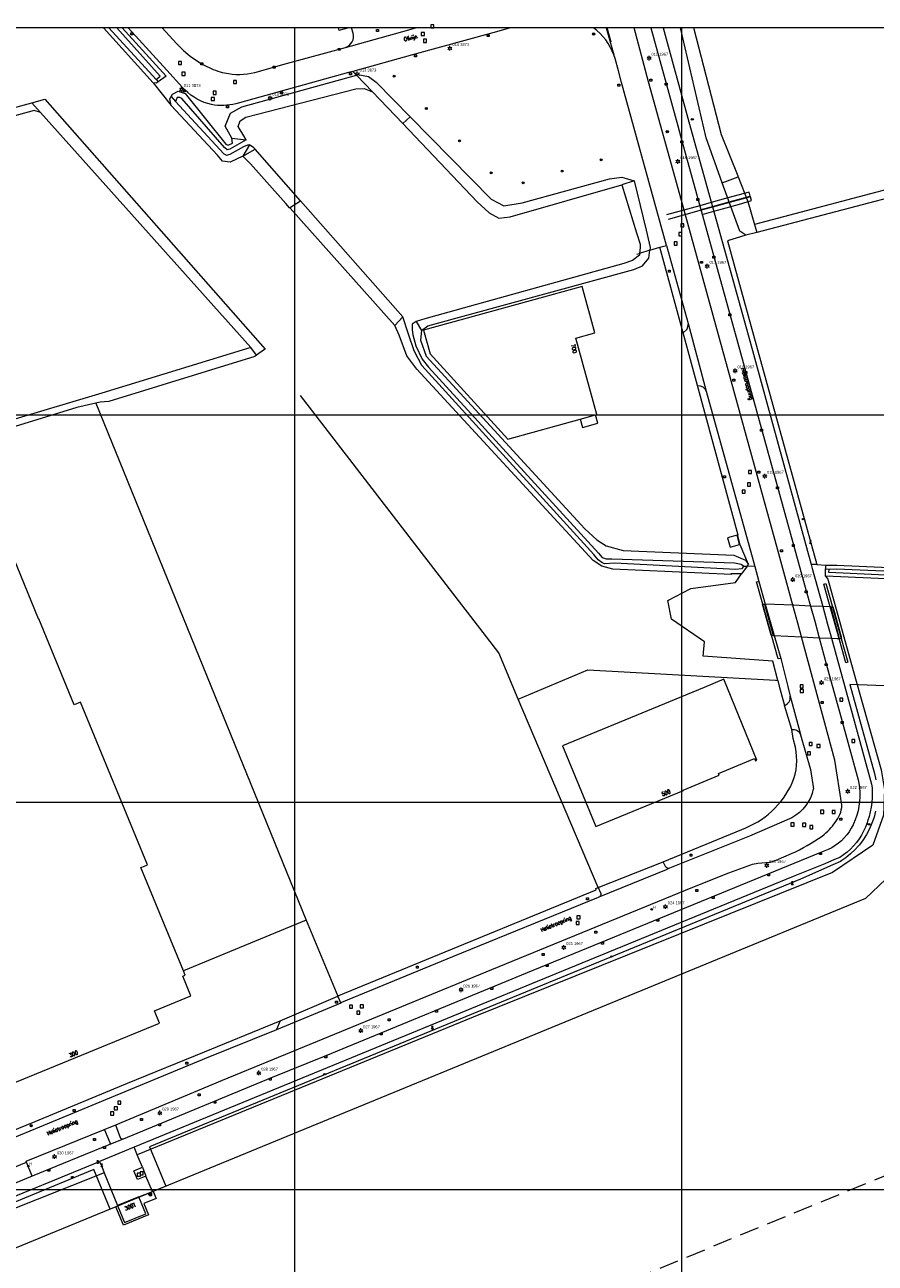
# Model space of a CAD drawing. Header units: metres. Extents: x 102313 to 104557, y 415820 to 422103.
# Tile 630 of 656: x 103230 to 103450, y 419681 to 420001. Entities that reach past the tile are written whole.
import ezdxf
from ezdxf.enums import TextEntityAlignment as Align

# ---------------------------------------------------------------- set-up
doc = ezdxf.new("R2010")
doc.units = ezdxf.units.M
doc.header["$MEASUREMENT"] = 0
for name, pattern in [('( Dashed )', [0.75, 0.5, -0.25]), ('DGN Style 2', [121.043411, 72.626047, -48.417365]), ('DGN Style 4', [193.790502, 96.834729, -48.417365, 0.121043, -48.417365]), ('DGN Style 5', [84.730388, 36.313023, -48.417365])]:
    doc.linetypes.add(name, pattern=pattern)
for name, color, linetype, lineweight in [('00-Bouwgrens', 1, 'Continuous', 0), ('00-Coordinaten', 7, 'Continuous', 0), ('00-kavel', 52, 'Continuous', 0), ('00-Scheidingslijn- bh Saffier', 1, 'Continuous', 0), ('afsluiters', 5, 'Continuous', 0), ('BOMEN', 7, 'Continuous', 0), ('bord bushalte', 30, 'Continuous', 0), ('brandkranen', 5, 'Continuous', 0), ('Duiker', 12, 'DGN Style 5', 0), ('Fietspad', 7, 'Continuous', 0), ('Geleideconstructie', 7, 'Continuous', 0), ('Hek', 30, 'DGN Style 4', 0), ('Hoofdgebouw', 1, 'Continuous', 0), ('Huisnummers_BAG', 7, 'Continuous', 0), ('Inrit', 254, 'Continuous', 0), ('inspectieputten', 30, 'Continuous', 0), ('kolken', 30, 'Continuous', 0), ('nutsbedrijvenkasten_centroide', 132, 'Continuous', 40), ('Oever_slootkant', 92, 'Continuous', 0), ('openbare verlichtingsobj  label', 2, 'Continuous', 0), ('openbare verlichtingsobject', 2, 'Continuous', 0), ('Overkluizing', 12, 'Continuous', 0), ('Rijbaan', 7, 'Continuous', 0), ('Schuur', 1, 'Continuous', 0), ('Straatnaam_BAG', 7, 'Continuous', 0), ('Terrein_begroeid', 92, 'Continuous', 0), ('Terrein_groenvoorziening', 3, 'Continuous', 0), ('Terrein_onbegroeid', 94, 'Continuous', 0), ('Terrein_weiland', 3, 'Continuous', 0), ('Toegangstrap', 12, 'Continuous', 0), ('verkeersborden', 30, 'Continuous', 0), ('Walbescherming', 30, 'Continuous', 0), ('water', 2, 'Continuous', 0), ('Wegmarkering', 7, 'DGN Style 2', 0)]:
    doc.layers.add(name, color=color, linetype=linetype, lineweight=lineweight)
doc.styles.add('Style-STANDARD', font='STANDARD.shx')
doc.styles.add('Style-WORKING', font='WORKING.shx')

# ---------------------------------------------------------------- blocks, each defined once
blk = doc.blocks.new('109')
at = {"layer": 'nutsbedrijvenkasten_centroide'}
blk.add_line((0, 0), (0.6, 0), dxfattribs=at)
at = {"layer": 'nutsbedrijvenkasten_centroide', "flags": 128}
blk.add_lwpolyline([(0, -0.2), (0, 0.2), (0.6, 0.2), (0.6, -0.2), (0, -0.2)], close=True, dxfattribs=at)
blk = doc.blocks.new('126')
at = {"layer": 'bord bushalte'}
blk.add_circle((0, 0), 0.2, dxfattribs=at)
at = {"layer": 'bord bushalte', "style": 'Style-WORKING'}
blk.add_text('H', height=0.75, dxfattribs=at).set_placement((0.25, 0.2))
blk = doc.blocks.new('155')
at = {"layer": 'afsluiters'}
for p, q in [((0.2, 0.35), (-0.2, 0.35)), ((-0.2, -0.35), (0.2, 0.35)), ((-0.2, 0.35), (0.2, -0.35)), ((0.2, -0.35), (-0.2, -0.35))]:
    blk.add_line(p, q, dxfattribs=at)
blk = doc.blocks.new('156')
at = {"layer": 'brandkranen'}
blk.add_ellipse((0, 0), major_axis=(0.3, 0), ratio=0.583333, dxfattribs=at)
blk = doc.blocks.new('157')
at = {"layer": 'inspectieputten'}
for p, q in [((-0.4, 0.4), (-0.4, -0.4)), ((0.4, 0.4), (-0.4, 0.4)), ((0.4, -0.4), (0.4, 0.4)), ((-0.4, -0.4), (0.4, -0.4))]:
    blk.add_line(p, q, dxfattribs=at)
blk = doc.blocks.new('101')
at = {"layer": 'kolken'}
for p, q in [((-0.25, 0), (0.25, 0)), ((-0.25, -0.5), (-0.25, 0)), ((0.25, 0), (0.25, -0.5)), ((0.25, -0.5), (-0.25, -0.5))]:
    blk.add_line(p, q, dxfattribs=at)
blk = doc.blocks.new('145_24')
at = {"layer": 'BOMEN'}
h = blk.add_hatch(color=7, dxfattribs=at)
edge = h.paths.add_edge_path()
edge.add_arc((0, 0), 0.25, 0, 360)
blk.add_circle((0, 0), 0.25, dxfattribs=at)
blk = doc.blocks.new('125')
at = {"layer": 'verkeersborden'}
for p, q in [((0.212, 0.212), (-0.212, -0.212)), ((0.212, -0.212), (-0.212, 0.212))]:
    blk.add_line(p, q, dxfattribs=at)
blk.add_circle((0, 0), 0.3, dxfattribs=at)
blk = doc.blocks.new('135')
at = {"layer": 'openbare verlichtingsobject'}
for p, q in [((-0.52, 0.3), (-0.26, 0.15)), ((0, 0.3), (0, 0.6)), ((0.26, 0.15), (0.52, 0.3)), ((-0.52, -0.3), (-0.26, -0.15)), ((0, -0.6), (0, -0.3)), ((0.26, -0.15), (0.52, -0.3))]:
    blk.add_line(p, q, dxfattribs=at)
blk.add_circle((0, 0), 0.3, dxfattribs=at)

msp = doc.modelspace()

# ---------------------------------------------------------------- linework, layer by layer
at = {"layer": '00-Bouwgrens'}
msp.add_line((103447.526, 419775.163), (103137.294, 419647.772), dxfattribs=at)
at = {"layer": '00-Bouwgrens', "flags": 128}
msp.add_lwpolyline([(103509.084, 419757.915), (103512.535, 419821.793), (103456.694, 419823.938), (103460.485, 419810.204), (103461.011, 419807.947), (103461.381, 419805.467), (103461.555, 419802.969), (103461.529, 419800.465), (103461.304, 419797.97), (103460.882, 419795.502), (103460.265, 419793.073), (103459.457, 419790.703), (103458.464, 419788.403), (103457.289, 419786.188), (103455.946, 419784.08), (103454.438, 419782.08), (103452.775, 419780.206), (103447.526, 419775.163)], dxfattribs=at)
at = {"layer": '00-Coordinaten'}
for p, q in [((104100, 420000), (102600, 420000)), ((103300, 420000), (103300, 417600)), ((103400, 420000), (103400, 417600)), ((104100, 419900), (102600, 419900)), ((104100, 419800), (102600, 419800)), ((104100, 419700), (102600, 419700))]:
    msp.add_line(p, q, dxfattribs=at)
at = {"layer": '00-kavel', "flags": 128}
for points in [[(103517.356, 419827.612), (103443.486, 419830.45), (103449.821, 419807.497), (103450.197, 419805.883)], [(103450.113, 419797.787), (103449.712, 419796.207), (103449.186, 419794.665), (103448.54, 419793.169), (103447.776, 419791.729), (103446.901, 419790.355), (103445.92, 419789.054), (103445.639, 419788.738), (103444.838, 419787.835), (103443.663, 419786.706), (103442.402, 419785.674), (103441.399, 419784.979), (103441.062, 419784.746), (103439.092, 419783.881), (103430.697, 419780.195), (103427.807, 419778.957), (103370.359, 419755.367), (103276.346, 419716.762), (103262.53, 419711.089), (103266.709, 419700.914), (103263.47, 419699.584), (103264.224, 419697.735), (103261.046, 419696.439), (103262.249, 419693.512), (103255.803, 419690.86), (103253.838, 419695.637), (103252.376, 419695.012), (103248.18, 419705.197), (103208.724, 419688.995)]]:
    msp.add_lwpolyline(points, dxfattribs=at)
at = {"layer": '00-Scheidingslijn- bh Saffier', "linetype": '( Dashed )', "ltscale": 10}
msp.add_line((103475.275, 419712.94), (103165.804, 419585.862), dxfattribs=at)
at = {"layer": 'Duiker', "flags": 128}
for points in [[(103405.003, 419953.07), (103407.957, 419953.885), (103412.275, 419955.076), (103417.695, 419956.571), (103417.422, 419957.59), (103411.919, 419956.067), (103407.677, 419954.894), (103404.724, 419954.077), (103394.096, 419951.136), (103388.796, 419949.669), (103387.68, 419949.361), (103386.56, 419949.051), (103386.943, 419948.088), (103389.07, 419948.675), (103394.372, 419950.137), (103405.003, 419953.07)], [(103405.348, 419951.828), (103408.299, 419952.65), (103409.654, 419953.027), (103414.952, 419954.502), (103418.076, 419955.372), (103417.788, 419956.39), (103412.341, 419954.89), (103408.009, 419953.697), (103405.055, 419952.884), (103394.422, 419949.956), (103389.12, 419948.496), (103388.042, 419948.199), (103387.025, 419947.906), (103387.35, 419946.782), (103388.383, 419947.104), (103389.424, 419947.394), (103390.832, 419947.786), (103394.722, 419948.869), (103405.348, 419951.828)]]:
    msp.add_lwpolyline(points, dxfattribs=at)
at = {"layer": 'Fietspad', "flags": 128}
for points in [[(103392.009, 420000), (103399.04, 419974.694), (103400.091, 419970.796), (103414.555, 419918.604), (103432.17, 419854.599), (103433.273, 419850.714), (103434.39, 419846.778), (103435.531, 419842.541)], [(103395.202, 420000), (103401.902, 419975.705), (103417.589, 419919.172), (103433.459, 419861.47)], [(103433.459, 419861.47), (103433.752, 419860.401), (103436.456, 419850.572), (103437.709, 419846.016), (103438.706, 419842.398), (103442.333, 419829.229), (103449.082, 419804.722), (103449.193, 419803.759), (103449.265, 419802.509), (103449.257, 419801.258), (103449.17, 419800.009), (103449.003, 419798.769), (103448.756, 419797.542), (103448.432, 419796.333), (103448.032, 419795.148), (103447.9, 419794.733), (103447.496, 419793.648), (103447.019, 419792.593), (103446.47, 419791.573), (103445.852, 419790.594), (103445.168, 419789.66), (103444.42, 419788.775), (103443.614, 419787.944), (103442.752, 419787.17), (103441.839, 419786.458), (103440.879, 419785.81), (103439.513, 419785.243), (103436.967, 419784.185), (103428.859, 419780.869), (103367.534, 419755.79), (103258.579, 419711.009)], [(103435.531, 419842.541), (103437.341, 419835.824), (103441.446, 419820.921), (103445.645, 419805.832), (103445.975, 419804.075), (103446, 419803.842), (103446.076, 419802.638), (103446.072, 419801.433), (103445.988, 419800.23), (103445.825, 419799.036), (103445.583, 419797.855), (103445.263, 419796.693), (103444.867, 419795.554), (103444.396, 419794.444), (103444.299, 419794.233), (103443.828, 419793.322), (103443.288, 419792.45), (103442.681, 419791.624), (103442.012, 419790.847), (103441.285, 419790.125), (103440.503, 419789.461), (103439.672, 419788.861), (103438.797, 419788.327), (103437.883, 419787.863), (103436.147, 419787.139), (103361.588, 419756.575), (103308.099, 419734.601), (103293.748, 419728.775), (103255.71, 419713.096)], [(103252.014, 419711.596), (103232.208, 419703.494)], [(103258.579, 419711.009), (103249.636, 419707.336)], [(103255.71, 419713.096), (103252.014, 419711.596)], [(103205.889, 419689.356), (103210.611, 419691.297), (103220.142, 419695.214), (103249.636, 419707.336)], [(103232.208, 419703.494), (103219.211, 419698.178)]]:
    msp.add_lwpolyline(points, dxfattribs=at)
at = {"layer": 'Geleideconstructie', "flags": 128}
for points in [[(103420.993, 419851.198), (103419.386, 419856.927), (103419.92, 419857.085)], [(103419.92, 419857.085), (103421.586, 419851.237)], [(103440.689, 419842.308), (103438.39, 419850.488), (103437.87, 419852.337), (103436.744, 419856.342), (103437.298, 419856.519), (103438.485, 419852.277), (103439.008, 419850.408)], [(103421.586, 419851.237), (103423.913, 419843.065)], [(103423.25, 419843.153), (103420.993, 419851.198)], [(103439.008, 419850.408), (103441.261, 419842.355)], [(103425.593, 419837.169), (103424.965, 419837.04), (103423.25, 419843.153)], [(103423.913, 419843.065), (103425.593, 419837.169)], [(103442.452, 419836.037), (103440.689, 419842.308)], [(103441.261, 419842.355), (103442.983, 419836.201), (103442.452, 419836.037)]]:
    msp.add_lwpolyline(points, dxfattribs=at)
at = {"layer": 'Hek', "flags": 128}
for points in [[(103314.033, 420000), (103311.425, 419999.313)], [(103388.436, 419941.532), (103389.15, 419941.752)], [(103391.828, 419942.577), (103389.15, 419941.752)], [(103391.828, 419942.577), (103394.386, 419943.364)], [(103400.366, 419921.242), (103394.386, 419943.364)], [(103404.086, 419907.684), (103400.366, 419921.242)], [(103357.799, 419826.706), (103352.793, 419838.602), (103292.378, 419917.02)], [(103415.126, 419866.544), (103414.482, 419868.962), (103414.582, 419868.987), (103404.086, 419907.684)], [(103303.039, 419769.604), (103271.271, 419756.524)], [(103303.039, 419769.604), (103311.171, 419750.026)]]:
    msp.add_lwpolyline(points, dxfattribs=at)
at = {"layer": 'Hoofdgebouw', "flags": 128}
for points in [[(103378.074, 419900.142), (103372.635, 419919.836), (103377.619, 419921.212), (103374.315, 419933.174), (103364.358, 419930.424), (103364.347, 419930.463), (103333.357, 419921.904), (103335.026, 419915.86), (103355.074, 419893.829), (103373.763, 419898.959)], [(103373.763, 419898.959), (103377.75, 419900.053)], [(103377.75, 419900.053), (103378.074, 419900.142)], [(103233.884, 419847.421), (103215.637, 419891.706), (103145.693, 419862.991), (103163.877, 419818.704), (103173.475, 419795.356), (103175.149, 419796.109), (103179.912, 419784.491), (103178.195, 419783.861), (103205.218, 419718.263), (103205.59, 419718.405), (103205.552, 419718.497), (103205.14, 419719.495), (103207.507, 419720.471), (103207.919, 419719.473), (103226.73, 419727.231), (103265.114, 419742.988), (103263.803, 419746.184), (103273.212, 419750.092), (103271.136, 419755.158), (103271.724, 419755.423), (103271.271, 419756.524)], [(103243.059, 419825.234), (103233.924, 419847.438), (103233.884, 419847.421)], [(103410.881, 419831.79), (103405.795, 419829.696), (103405.814, 419829.65), (103369.241, 419814.596), (103377.805, 419793.79)], [(103377.805, 419793.79), (103400.452, 419803.111), (103400.41, 419803.213), (103409.685, 419807.031), (103409.502, 419807.474), (103418.842, 419811.319), (103419.07, 419810.764), (103419.468, 419810.928), (103410.881, 419831.79)], [(103271.271, 419756.524), (103260.307, 419783.187), (103261.194, 419783.551), (103261.991, 419783.878), (103244.715, 419825.914), (103243.059, 419825.234)], [(103254.293, 419695.934), (103254.262, 419695.921), (103256.075, 419691.513), (103261.597, 419693.784), (103259.785, 419698.192)], [(103259.785, 419698.192), (103254.293, 419695.934)]]:
    msp.add_lwpolyline(points, dxfattribs=at)
at = {"layer": 'Inrit', "flags": 128}
for points in [[(103313.156, 419994.947), (103329.491, 419999.511), (103331.262, 420000)], [(103315.123, 419998.625), (103314.725, 420000)]]:
    msp.add_lwpolyline(points, dxfattribs=at)
at = {"layer": 'Inrit'}
msp.add_arc((103312.279, 419997.781), 2.967, 287.19436, 16.52976, dxfattribs=at)
at = {"layer": 'Oever_slootkant', "flags": 128}
for points in [[(103115.705, 420000), (103106.269, 419948.476), (103106.711, 419947.005), (103107.806, 419946.573), (103163.431, 419961.857), (103232.168, 419980.64)], [(103263.509, 419985.771), (103250.668, 420000)], [(103255.496, 420000), (103266.804, 419987.533), (103264.795, 419986.041)], [(103410.504, 419960.008), (103406.345, 419971.596), (103399.719, 420000)], [(103264.795, 419986.041), (103264.317, 419985.686), (103263.509, 419985.771)], [(103264.238, 419986.676), (103264.795, 419986.041)], [(103283.831, 419971.536), (103282.111, 419974.615), (103283.436, 419977.996), (103286.401, 419979.558), (103315.989, 419987.809)], [(103315.989, 419987.809), (103316.371, 419987.915), (103319.075, 419987.47), (103321.057, 419985.969)], [(103320.116, 419983.482), (103315.989, 419987.809)], [(103321.057, 419985.969), (103329.829, 419977.041)], [(103268.109, 419982.26), (103268.458, 419982.858), (103269.899, 419983.653), (103271.728, 419983.064)], [(103271.728, 419983.064), (103282.247, 419969.924), (103282.865, 419969.678), (103283.936, 419970.218), (103283.831, 419971.536)], [(103550.53, 419983.626), (103550.134, 419983.076), (103482.42, 419963.673), (103419.452, 419947.181)], [(103232.168, 419980.64), (103235.501, 419981.551)], [(103232.168, 419980.64), (103234.388, 419978.157)], [(103235.501, 419981.551), (103292.378, 419917.02)], [(103268.16, 419979.969), (103267.762, 419981.667), (103268.109, 419982.26)], [(103268.109, 419982.26), (103269.215, 419980.998)], [(103286.603, 419966.836), (103283.41, 419965.279), (103281.377, 419965.605), (103280.125, 419967.108), (103268.16, 419979.969)], [(103329.829, 419977.041), (103327.966, 419975.253)], [(103329.829, 419977.041), (103350.773, 419955.723)], [(103283.831, 419971.536), (103287.487, 419971.072)], [(103288.372, 419969.776), (103286.603, 419966.836)], [(103286.603, 419966.836), (103289.792, 419968.634)], [(103298.72, 419953.544), (103297.721, 419954.662), (103288.601, 419964.872), (103286.603, 419966.836)], [(103350.773, 419955.723), (103354.048, 419954.069), (103358.78, 419954.846), (103381.332, 419961.025), (103384.545, 419961.45), (103387.758, 419960.505)], [(103387.758, 419960.505), (103384.549, 419959.428)], [(103387.758, 419960.505), (103390.832, 419947.786)], [(103410.504, 419960.008), (103414.617, 419961.551)], [(103416.585, 419946.43), (103415.009, 419947.458), (103410.504, 419960.008)], [(103298.72, 419953.544), (103301.548, 419955.328)], [(103298.842, 419953.406), (103298.72, 419953.544)], [(103325.909, 419923.104), (103298.842, 419953.406)], [(103390.832, 419947.786), (103391.918, 419943.295), (103391.828, 419942.577)], [(103419.452, 419947.181), (103416.585, 419946.43)], [(103418.812, 419949.193), (103419.452, 419947.181)], [(103387.664, 419937.596), (103389.91, 419938.563), (103391.571, 419940.523), (103391.828, 419942.577)], [(103332.778, 419921.848), (103334.407, 419923.02), (103387.664, 419937.596)], [(103327.98, 419925.41), (103325.909, 419923.104)], [(103415.454, 419859.056), (103414.421, 419859.056), (103412.677, 419859.055), (103412.871, 419858.89), (103382.21, 419860.239), (103379.371, 419860.988), (103377.125, 419862.453), (103331.63, 419911.896), (103328.98, 419915.33), (103327.046, 419920.612), (103325.909, 419923.104)], [(103331.463, 419924.213), (103332.778, 419921.848)], [(103332.778, 419921.848), (103332.527, 419919.356), (103333.972, 419915.246)], [(103290.2, 419915.474), (103289.764, 419915.164), (103252.012, 419903.553), (103249.784, 419903.379), (103248.699, 419903.123)], [(103290.2, 419915.474), (103288.668, 419917.451)], [(103292.378, 419917.02), (103292.259, 419916.935), (103290.2, 419915.474)], [(103333.972, 419915.246), (103374.992, 419870.644), (103378.091, 419867.828), (103380.534, 419866.24), (103384.861, 419865.046), (103413.474, 419863.888), (103416.526, 419862.577), (103417.26, 419861.427)], [(103248.699, 419903.123), (103243.783, 419901.966), (103151.569, 419873.698), (103131.708, 419868.197)], [(103416.93, 419860.993), (103415.454, 419859.056)], [(103416.11, 419861.022), (103416.93, 419860.993)], [(103416.93, 419860.993), (103417.26, 419861.427)], [(103437.249, 419861.298), (103437.175, 419860.85), (103437.175, 419860.281)], [(103521.557, 419860.835), (103520.541, 419860.36), (103515.058, 419855.017), (103437.175, 419858.459)], [(103437.249, 419861.298), (103440.083, 419861.267)], [(103440.083, 419861.267), (103515.096, 419857.892), (103519.502, 419863.75)], [(103437.175, 419860.281), (103438.084, 419860.249)], [(103437.175, 419858.459), (103437.175, 419860.281)]]:
    msp.add_lwpolyline(points, dxfattribs=at)
at = {"layer": 'Overkluizing', "flags": 128}
msp.add_lwpolyline([(103438.39, 419850.488), (103436.456, 419850.572), (103433.273, 419850.714), (103433.223, 419850.716), (103429.023, 419850.904), (103428.756, 419850.916), (103421.67, 419851.233), (103421.586, 419851.237), (103421.443, 419851.22), (103421.398, 419851.175), (103423.678, 419843.117), (103423.696, 419843.076), (103423.913, 419843.065), (103430.986, 419842.746), (103435.531, 419842.541), (103438.706, 419842.398), (103440.207, 419842.33), (103440.642, 419842.31), (103440.689, 419842.308), (103438.579, 419850.415), (103438.546, 419850.478), (103438.39, 419850.488)], dxfattribs=at)
at = {"layer": 'Rijbaan', "flags": 128}
for points in [[(103271.716, 419983.92), (103271.031, 419984.63), (103267.005, 419989.073), (103258.946, 419997.92), (103257.057, 420000)], [(103265.832, 420000), (103269.535, 419995.924), (103270.245, 419995.186)], [(103355.759, 420000), (103351.193, 419998.736), (103330.439, 419993.001), (103315.091, 419988.75)], [(103380.546, 420000), (103382.498, 419992.98)], [(103441.381, 419799.366), (103439.594, 419810.957), (103430.986, 419842.746), (103430.032, 419846.269), (103428.756, 419850.916), (103424.853, 419865.132), (103414.457, 419902.922), (103399.983, 419955.439), (103391.476, 419986.047), (103387.709, 420000)], [(103289.752, 419988.463), (103297.894, 419990.753), (103313.156, 419994.947)], [(103383.721, 419988.869), (103382.795, 419992.106), (103382.498, 419992.98)], [(103274.924, 419991.397), (103276.157, 419990.651), (103277.357, 419990.037)], [(103315.091, 419988.75), (103313.955, 419988.436), (103297.795, 419983.967), (103285.797, 419980.646), (103284.84, 419980.392)], [(103396.098, 419943.819), (103384.459, 419985.836), (103383.721, 419988.869)], [(103396.098, 419943.819), (103396.541, 419942.221), (103401.652, 419923.684)], [(103401.652, 419923.684), (103406.329, 419906.165)], [(103406.329, 419906.165), (103418.888, 419860.924)], [(103418.888, 419860.924), (103418.896, 419860.897), (103419.92, 419857.085)], [(103425.593, 419837.169), (103427.429, 419829.928), (103428.07, 419827.401)], [(103428.07, 419827.401), (103430.523, 419818.195), (103430.709, 419817.497)], [(103430.709, 419817.497), (103433.268, 419808.551), (103434.03, 419803.498)], [(103428.494, 419796.037), (103417.498, 419791.271), (103396.867, 419783.012)], [(103419.71, 419784.356), (103421.724, 419784.455)], [(103424.408, 419785.076), (103428.43, 419786.793)], [(103253.85, 419716.783), (103281.389, 419728.258), (103307.417, 419739), (103350.983, 419756.849), (103402.906, 419778.089), (103412.209, 419781.83), (103417.845, 419783.937)], [(103396.867, 419783.012), (103395.97, 419782.644), (103378.626, 419775.528)], [(103378.408, 419775.439), (103340.766, 419760.104), (103312.167, 419748.315), (103311.931, 419748.218)], [(103378.626, 419775.528), (103378.408, 419775.439)], [(103311.931, 419748.218), (103295.344, 419741.33), (103295.331, 419741.325)], [(103295.331, 419741.325), (103277.18, 419733.968), (103234.133, 419716.181), (103216.551, 419708.937), (103215.553, 419708.526), (103210.045, 419706.257), (103207.627, 419705.397), (103203.895, 419705.471), (103202.733, 419705.612), (103201.61, 419705.902), (103200.249, 419706.401), (103199.078, 419706.977), (103197.969, 419707.665), (103197.919, 419707.704)], [(103230.734, 419707.141), (103230.649, 419707.36), (103250.642, 419715.502)], [(103250.642, 419715.502), (103253.85, 419716.783)], [(103217.754, 419701.783), (103230.734, 419707.141)]]:
    msp.add_lwpolyline(points, dxfattribs=at)
at = {"layer": 'Rijbaan'}
for centre, radius, start, end in [((103367.938, 419987.566), 15.534, 20.39527, 53.16809), ((103288.489, 420012.932), 25.451, 224.20705, 237.79265), ((103285.396, 420004.878), 16.879, 241.55688, 258.18815), ((103285.626, 420004.682), 16.736, 257.28133, 284.27365), ((103426.566, 419804.043), 16.021, 316.51865, 333.35724), ((103435.088, 419799.308), 6.293, 337.09341, 0.52415), ((103404.124, 419838.162), 56.829, 295.32126, 304.50738), ((103426.706, 419803.874), 15.802, 307.4676, 316.61164), ((103421.283, 419792.471), 8.028, 273.14726, 292.90745)]:
    msp.add_arc(centre, radius, start, end, dxfattribs=at)
at = {"layer": 'Rijbaan', "extrusion": (0, 0, -1)}
for centre, radius, start, end in [((-103281.897, 419994.351), 14.576, 283.36815, 314.30445), ((-103281.149, 419995.485), 15.538, 256.25737, 279.71461), ((-103422.996, 419805.901), 11.292, 192.28486, 240.86536), ((-103421.278, 419773.016), 11.448, 72.54904, 82.12674)]:
    msp.add_arc(centre, radius, start, end, dxfattribs=at)
at = {"layer": 'Schuur', "flags": 128}
msp.add_lwpolyline([(103414.992, 419866.564), (103414.314, 419868.973), (103411.866, 419868.284), (103412.545, 419865.875), (103414.992, 419866.564)], dxfattribs=at)
at = {"layer": 'Terrein_begroeid', "flags": 128}
for points in [[(103248.699, 419903.123), (103303.039, 419769.604)], [(103357.799, 419826.706), (103375.811, 419834.255), (103424.276, 419831.553), (103424.834, 419831.522)], [(103378.457, 419778.063), (103357.799, 419826.706)]]:
    msp.add_lwpolyline(points, dxfattribs=at)
at = {"layer": 'Terrein_groenvoorziening', "flags": 128}
for points in [[(103311.253, 420000), (103311.425, 419999.313)], [(103315.091, 419988.75), (103315.989, 419987.809)], [(103263.509, 419985.771), (103268.16, 419979.969)], [(103394.386, 419943.364), (103396.098, 419943.819)], [(103417.26, 419861.427), (103415.126, 419866.544)], [(103418.888, 419860.924), (103416.93, 419860.993)], [(103434.943, 419861.403), (103433.459, 419861.47)], [(103424.834, 419831.522), (103423.567, 419836.436), (103405.591, 419837.769), (103405.906, 419841.505), (103397.373, 419847.284), (103396.447, 419852.179), (103402.4, 419855.222), (103413.909, 419856.809), (103415.454, 419859.056)], [(103437.175, 419858.459), (103437.812, 419857.681), (103444.308, 419834.027), (103451.554, 419808.464), (103452.406, 419803.244), (103452.193, 419796.746), (103449.423, 419788.969), (103438.985, 419781.928)], [(103424.834, 419831.522), (103425.245, 419830.031)], [(103425.245, 419830.031), (103426.612, 419825.071)], [(103429.385, 419814.245), (103428.803, 419816.486), (103428.482, 419818.828)], [(103395.24, 419784.706), (103415.515, 419793.047)], [(103311.171, 419750.026), (103311.451, 419750.141), (103377.941, 419777.44), (103377.8, 419777.808), (103378.457, 419778.063)], [(103208.633, 419707.743), (103232.963, 419717.67), (103256.845, 419727.509), (103276.713, 419735.656), (103294.432, 419742.87), (103296.322, 419743.639)]]:
    msp.add_lwpolyline(points, dxfattribs=at)
at = {"layer": 'Terrein_groenvoorziening'}
for centre, radius, start, end in [((103414.534, 419810.914), 15.22, 337.52571, 12.64129), ((103408.01, 419814.323), 22.561, 289.42948, 335.85857)]:
    msp.add_arc(centre, radius, start, end, dxfattribs=at)
at = {"layer": 'Terrein_onbegroeid', "flags": 128}
for points in [[(103401.652, 419923.684), (103401.372, 419922.133), (103400.366, 419921.242)], [(103423.25, 419843.153), (103423.147, 419843.162), (103420.894, 419851.204), (103420.993, 419851.198)], [(103420.993, 419851.198), (103421.586, 419851.237)], [(103439.008, 419850.408), (103438.579, 419850.415), (103440.689, 419842.308)], [(103441.261, 419842.355), (103441.373, 419842.352), (103440.608, 419845.135), (103439.567, 419848.919), (103439.158, 419850.406), (103439.008, 419850.408)], [(103423.913, 419843.065), (103423.25, 419843.153)], [(103440.689, 419842.308), (103441.261, 419842.355)], [(103428.482, 419818.828), (103426.612, 419825.071)], [(103378.457, 419778.063), (103395.201, 419784.69), (103395.24, 419784.706)], [(103395.714, 419783.624), (103395.24, 419784.706)], [(103378.457, 419778.063), (103379.035, 419776.709)], [(103296.322, 419743.639), (103311.171, 419750.026)], [(103311.931, 419748.218), (103311.593, 419749.022), (103311.171, 419750.026)], [(103296.322, 419743.639), (103295.338, 419741.341), (103295.331, 419741.325)], [(103250.642, 419715.502), (103250.919, 419715.51), (103252.297, 419712.224), (103252.334, 419712.04), (103252.293, 419711.851), (103252.18, 419711.695), (103252.014, 419711.596)], [(103253.808, 419716.696), (103253.85, 419716.783)], [(103255.71, 419713.096), (103255.507, 419713.072), (103255.309, 419713.127), (103255.147, 419713.252), (103255.065, 419713.379), (103253.808, 419716.696)], [(103259.366, 419709.061), (103259.113, 419709.686), (103258.579, 419711.009)], [(103249.636, 419707.336), (103250.175, 419706.016)], [(103259.869, 419707.816), (103259.366, 419709.061)], [(103260.682, 419705.802), (103259.869, 419707.816)], [(103232.208, 419703.494), (103230.734, 419707.141)], [(103250.175, 419706.016), (103250.851, 419704.362)], [(103250.851, 419704.362), (103254.293, 419695.934)], [(103261.598, 419703.508), (103259.394, 419702.638), (103258.475, 419704.858), (103260.682, 419705.802)], [(103260.682, 419705.802), (103261.598, 419703.508)], [(103259.785, 419698.192), (103263.324, 419699.526), (103261.598, 419703.508)]]:
    msp.add_lwpolyline(points, dxfattribs=at)
at = {"layer": 'Terrein_onbegroeid', "extrusion": (0, 0, -1)}
for centre, radius, start, end in [((-103404.127, 419905.329), 2.356, 89.00536, 159.20777), ((-103428.851, 419816.917), 1.946, 79.05656, 162.67401), ((-103396.6, 419783.902), 0.929, 253.32011, 342.59765), ((-103378.173, 419776.335), 0.925, 220.09296, 240.69486), ((-103378.16, 419776.351), 0.946, 157.73492, 220.30739)]:
    msp.add_arc(centre, radius, start, end, dxfattribs=at)
at = {"layer": 'Terrein_onbegroeid'}
msp.add_arc((103425.893, 419827.142), 2.192, 289.14779, 6.77958, dxfattribs=at)
at = {"layer": 'Terrein_weiland', "flags": 128}
for points in [[(103416.585, 419946.43), (103411.869, 419945.004), (103415.4, 419932.209), (103434.943, 419861.403)], [(103434.943, 419861.403), (103437.249, 419861.298)], [(103438.985, 419781.928), (103346.166, 419744.55), (103259.366, 419709.061)], [(103250.851, 419704.362), (103138.889, 419659.869), (103136.296, 419658.974), (103132.987, 419658.617), (103106.787, 419660.494), (103076.831, 419660.852), (103076.697, 419660.759), (103067.772, 419657.205), (103056.159, 419655.177), (103045.566, 419655.891), (103036.1, 419657.151), (103026.304, 419662.08), (103017.757, 419663.171), (103000, 419665.277)]]:
    msp.add_lwpolyline(points, dxfattribs=at)
at = {"layer": 'Toegangstrap', "flags": 128}
msp.add_lwpolyline([(103373.763, 419898.959), (103374.363, 419896.772), (103378.345, 419897.886), (103377.75, 419900.053)], dxfattribs=at)
at = {"layer": 'Walbescherming', "flags": 128}
for points in [[(103234.388, 419978.157), (103232.711, 419978.681), (103163.612, 419959.509)], [(103234.388, 419978.157), (103288.668, 419917.451)], [(103288.668, 419917.451), (103250.248, 419905.678), (103150.129, 419875.822), (103139.985, 419872.319), (103131.074, 419869.933), (103092.924, 419859.717), (103091.012, 419858.579)]]:
    msp.add_lwpolyline(points, dxfattribs=at)
at = {"layer": 'water', "flags": 128}
for points in [[(103251.996, 420000), (103264.238, 419986.676)], [(103264.238, 419986.676), (103265.296, 419987.494), (103254.074, 420000)], [(103414.617, 419961.551), (103414.569, 419961.673), (103410.346, 419972.379), (103403.149, 420000)], [(103549.706, 420000), (103548.876, 419984.116), (103483.319, 419966.256), (103418.812, 419949.193)], [(103287.487, 419971.072), (103286.879, 419972.141), (103285.462, 419974.518), (103285.921, 419975.945), (103287.398, 419976.887), (103315.869, 419984.213)], [(103315.869, 419984.213), (103317.986, 419984.302), (103320.116, 419983.482)], [(103320.116, 419983.482), (103327.966, 419975.253)], [(103270.876, 419981.736), (103270.357, 419982.012), (103269.65, 419982.009), (103269.215, 419980.998)], [(103269.215, 419980.998), (103281.766, 419967.46), (103282.404, 419967.118), (103283.408, 419967.371), (103286.914, 419969.384), (103287.924, 419969.808), (103288.372, 419969.776)], [(103287.487, 419971.072), (103283.314, 419968.647), (103282.613, 419968.516), (103281.917, 419969.116), (103270.876, 419981.736)], [(103327.966, 419975.253), (103347.199, 419955.089), (103350.24, 419952.197), (103352.751, 419950.844), (103355.726, 419951.154), (103384.549, 419959.428)], [(103289.792, 419968.634), (103289.47, 419968.998), (103288.372, 419969.776)], [(103301.548, 419955.328), (103289.792, 419968.634)], [(103414.617, 419961.551), (103417.135, 419955.168)], [(103384.549, 419959.428), (103388.383, 419947.104), (103389.306, 419944.135), (103389.249, 419943.272), (103389.15, 419941.752)], [(103327.98, 419925.41), (103301.548, 419955.328)], [(103417.135, 419955.168), (103418.812, 419949.193)], [(103389.15, 419941.752), (103389.122, 419941.328), (103387.335, 419939.938), (103385.089, 419939.107), (103333.627, 419924.891), (103331.463, 419924.213)], [(103382.717, 419861.788), (103380.056, 419861.65), (103379.348, 419861.942), (103378.477, 419862.599), (103377.306, 419864.045), (103332.862, 419912.783), (103330.904, 419916.582), (103329.425, 419920.933), (103327.98, 419925.41)], [(103331.463, 419924.213), (103330.419, 419923.509), (103330.427, 419921.991), (103330.526, 419920.716), (103331.304, 419917.862), (103332.981, 419914.425), (103334.592, 419912.341), (103378.51, 419864.327), (103379.46, 419863.228), (103380.549, 419862.916), (103381.977, 419862.923), (103413.683, 419861.854), (103415.358, 419861.487), (103416.11, 419861.022)], [(103416.11, 419861.022), (103415.476, 419860.33), (103413.982, 419860.151), (103382.717, 419861.788)], [(103521.393, 419862.446), (103516.214, 419856.16), (103514.9, 419855.752), (103438.055, 419859.357)], [(103440.036, 419860.35), (103515.175, 419857.132), (103515.679, 419857.384), (103520.722, 419863.484)], [(103438.055, 419859.357), (103438.084, 419860.249)], [(103438.084, 419860.249), (103440.036, 419860.35)]]:
    msp.add_lwpolyline(points, dxfattribs=at)
at = {"layer": 'Wegmarkering', "flags": 128}
msp.add_lwpolyline([(103381.793, 419996.288), (103380.762, 420000)], dxfattribs=at)

# ---------------------------------------------------------------- block references
at = {"layer": 'afsluiters'}
for p in [(103433.29, 419867.244), (103428.587, 419779.122), (103335.609, 419741.779), (103249.139, 419707.118), (103250.209, 419706.289)]:
    msp.add_blockref('155', p, dxfattribs=at)
at = {"layer": 'BOMEN'}
for p in [(103325.728, 419987.511), (103334.049, 419979.181), (103342.596, 419970.818), (103369.173, 419963.024), (103379.246, 419965.897), (103350.783, 419962.55), (103359.065, 419959.977)]:
    msp.add_blockref('145_24', p, dxfattribs=at)
at = {"layer": 'bord bushalte'}
for p in [(103392.276, 419772.404), (103231.206, 419706.098)]:
    msp.add_blockref('126', p, dxfattribs=at)
at = {"layer": 'brandkranen'}
for p in [(103402.734, 419976.372), (103431.439, 419873.171), (103448.376, 419794.356), (103381.886, 419760.231), (103307.747, 419729.832), (103242.578, 419703.285)]:
    msp.add_blockref('156', p, dxfattribs=at)
at = {"layer": 'inspectieputten'}
for p in [(103333.146, 419998.426), (103335.623, 420000.384), (103333.718, 419996.644), (103270.429, 419990.921), (103271.301, 419988.111), (103284.586, 419985.983), (103279.391, 419983.223), (103278.899, 419981.639), (103400.163, 419948.977), (103398.456, 419944.301), (103399.692, 419946.724), (103417.691, 419885.29), (103416.033, 419880.245), (103417.404, 419882.096), (103431.033, 419829.989), (103431.05, 419828.75), (103441.244, 419826.546), (103444.344, 419815.884), (103432.928, 419812.652), (103433.334, 419815.115), (103435.377, 419814.554), (103436.305, 419797.567), (103439.272, 419797.518), (103428.64, 419794.3), (103431.652, 419794.227), (103433.527, 419793.622), (103373.141, 419768.85), (103373.362, 419770.321), (103314.602, 419747.277), (103316.494, 419745.725), (103317.392, 419747.388), (103252.874, 419719.706), (103253.827, 419721.056), (103254.748, 419722.52), (103259.778, 419703.896), (103260.505, 419704.229)]:
    msp.add_blockref('157', p, dxfattribs=at)
at = {"layer": 'kolken'}
for p in [(103257.969, 419998.722), (103321.401, 419999.526), (103350.049, 419998.226), (103311.551, 419994.692), (103331.271, 419993.013), (103276.065, 419990.93), (103294.731, 419990.06), (103314.472, 419988.387), (103392.061, 419986.708), (103396.007, 419985.672), (103271.452, 419983.942), (103296.649, 419983.448), (103383.757, 419985.434), (103282.687, 419979.845), (103400.091, 419970.796), (103404.224, 419955.921), (103408.352, 419941.012), (103405.114, 419939.697), (103396.819, 419937.402), (103412.442, 419926.151), (103413.481, 419909.291), (103416.558, 419911.262), (103420.667, 419896.368), (103411.069, 419884.337), (103419.96, 419885.512), (103424.777, 419881.474), (103425.816, 419865.244), (103428.868, 419866.574), (103432.17, 419854.599), (103437.341, 419835.824), (103436.289, 419826.036), (103441.446, 419820.921), (103441.107, 419795.919), (103402.432, 419786.675), (103435.862, 419787.03), (103422.483, 419781.552), (103375.695, 419775.384), (103403.96, 419777.508), (103408.177, 419775.698), (103393.878, 419769.818), (103377.86, 419766.738), (103379.59, 419763.955), (103364.242, 419761.004), (103331.717, 419757.747), (103365.283, 419758.108), (103350.985, 419752.242), (103310.852, 419748.692), (103336.695, 419746.349), (103324.452, 419744.156), (103322.398, 419740.476), (103272.169, 419732.933), (103308.099, 419734.601), (103293.748, 419728.775), (103275.367, 419724.747), (103243.086, 419720.753), (103279.446, 419722.835), (103260.476, 419718.401), (103265.147, 419716.993), (103248.3, 419713.208), (103250.88, 419711.16), (103236.552, 419705.27)]:
    msp.add_blockref('101', p, dxfattribs=at)
at = {"layer": 'nutsbedrijvenkasten_centroide'}
msp.add_blockref('109', (103262.4, 419698.783), dxfattribs=at)
at = {"layer": 'openbare verlichtingsobject'}
for p in [(103340.151, 419994.714), (103391.615, 419992.201), (103316.219, 419988.105), (103270.797, 419984.137), (103293.669, 419981.869), (103399.047, 419965.494), (103406.619, 419938.478), (103413.836, 419911.477), (103421.463, 419884.272), (103428.721, 419857.555), (103436.177, 419830.945), (103442.923, 419802.88), (103422.001, 419783.747), (103395.818, 419773.095), (103369.567, 419762.592), (103343.008, 419751.646), (103317.125, 419741.102), (103290.774, 419730.178), (103265.214, 419719.864), (103238.018, 419708.554)]:
    msp.add_blockref('135', p, dxfattribs=at)
at = {"layer": 'verkeersborden'}
for p in [(103377.276, 419998.373), (103396.271, 419973.201), (103231.956, 419716.535)]:
    msp.add_blockref('125', p, dxfattribs=at)

# ---------------------------------------------------------------- texts
at = {"layer": 'Huisnummers_BAG', "color": 7, "linetype": 'Continuous', "lineweight": 0, "style": 'Style-STANDARD'}
for s, rotation, p in [('700', 285.45819, (103372.183, 419917.183)), ('500', 22.34535, (103395.969, 419802.476)), ('300', 22.74642, (103242.906, 419735.09)), ('300T', 22.40265, (103257.519, 419695.65))]:
    msp.add_text(s, height=1, rotation=rotation, dxfattribs=at).set_placement(p, align=Align.MIDDLE_CENTER)
at = {"layer": 'openbare verlichtingsobj  label', "style": 'Style-WORKING'}
for s, p in [('014 3873', (103340.751, 419995.314)), ('015 1967', (103392.215, 419992.801)), ('013 3873', (103316.819, 419988.705)), ('011 3873', (103271.397, 419984.737)), ('012 3873', (103294.269, 419982.469)), ('016 1967', (103399.647, 419966.094)), ('017 1967', (103407.219, 419939.078)), ('018 1967', (103414.436, 419912.077)), ('019 1967', (103422.063, 419884.872)), ('020 1967', (103429.321, 419858.155)), ('021 1967', (103436.777, 419831.545)), ('022 1967', (103443.523, 419803.48)), ('023 1967', (103422.601, 419784.347)), ('024 1967', (103396.418, 419773.695)), ('025 1967', (103370.167, 419763.192)), ('026 1967', (103343.608, 419752.246)), ('027 1967', (103317.725, 419741.702)), ('028 1967', (103291.374, 419730.778)), ('029 1967', (103265.814, 419720.464)), ('030 1967', (103238.618, 419709.154))]:
    msp.add_text(s, height=0.75, dxfattribs=at).set_placement(p)
at = {"layer": 'Straatnaam_BAG', "style": 'Style-STANDARD'}
for s, rotation, p in [('Olivijn', 13.35534, (103329.949, 419997.415)), ('Heliotroopring', 285.24507, (103416.969, 419908.059)), ('Heliotroopring', 22.6419, (103367.525, 419768.672)), ('Heliotroopring', 22.38637, (103239.96, 419716.146))]:
    msp.add_text(s, height=1, rotation=rotation, dxfattribs=at).set_placement(p, align=Align.MIDDLE_CENTER)

doc.saveas('drawing.dxf')
